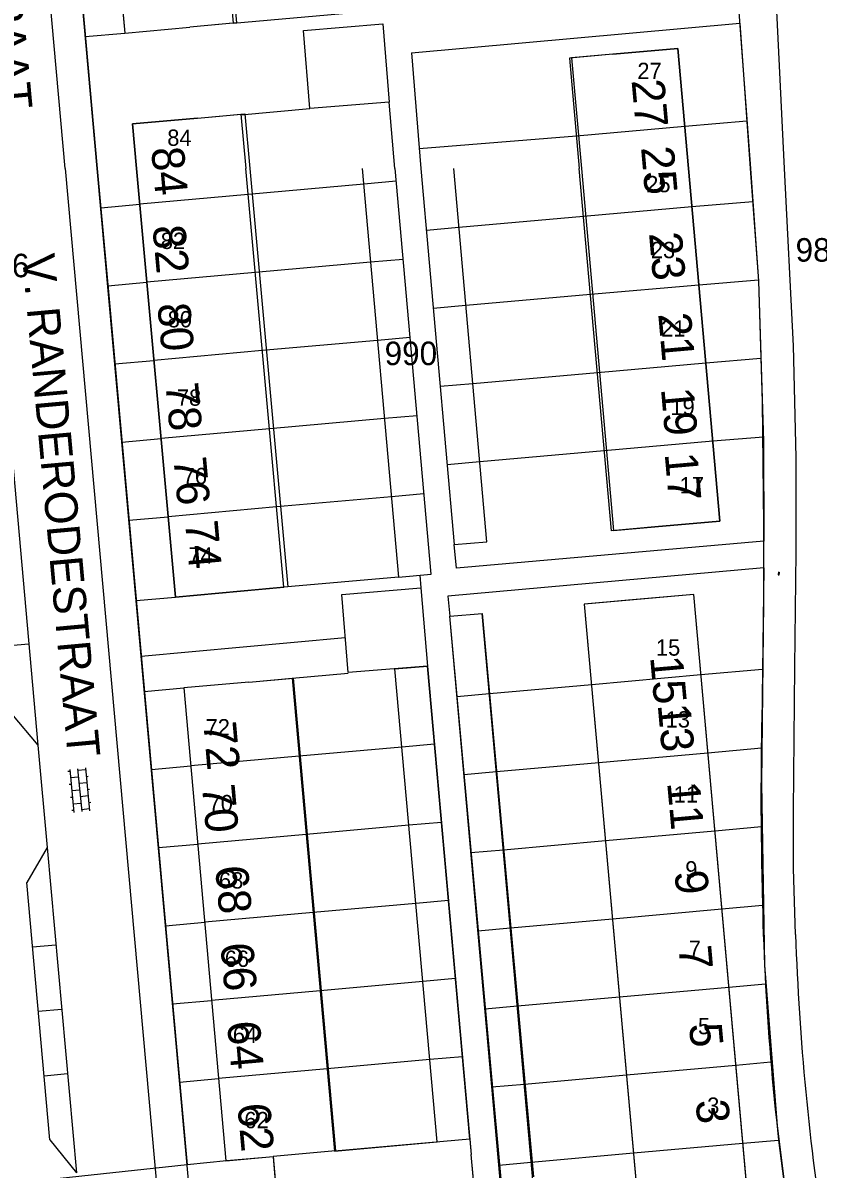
# Model space of a CAD drawing. Extents: x 148816 to 151297, y 399515 to 402500.
# Drawn here: x 150305.8 to 150366.6, y 401423.4 to 401511.1 of the extents above; entities that cross this region are included whole.
import ezdxf

# ---------------------------------------------------------------- set-up
doc = ezdxf.new("R2010")
doc.units = 0
for name, color, linetype in [('B01 Hoofdgebouw  [D] Norm', 7, 'Continuous'), ('B01 Hoofdgebouw  [T] Norm', 7, 'Continuous'), ('B01 hoofgebouw', 7, 'Continuous'), ('B02 Bijgebouw  [D] Norm', 7, 'Continuous'), ('B07 Tussenmuur  [D] Norm', 7, 'Continuous'), ('G01 perceelsgrens', 7, 'Continuous'), ('S02 Open verharding  Norm', 7, 'Continuous'), ('T04 Haag heg  [D] Gem', 7, 'Continuous'), ('V00 Kant verharding algemeen  [T] Norm', 7, 'Continuous'), ('V00 Kant verharding algemeen secundair  [D] Gem', 7, 'Continuous'), ('V00 Kant verharding algemeen secundair  [T] Norm', 7, 'Continuous'), ('Z01 perceelnummer', 7, 'Continuous'), ('Z02 huisnummer', 7, 'Continuous'), ('Z02 Huisnummer  [Tekst] Norm', 7, 'Continuous'), ('Z06 straatnaam', 7, 'Continuous')]:
    doc.layers.add(name, color=color, linetype=linetype)

msp = doc.modelspace()

# ---------------------------------------------------------------- linework, layer by layer
at = {"layer": 'B01 Hoofdgebouw  [D] Norm'}
for q in [(150329.647, 401424.809), (150340.11, 401424.56)]:
    msp.add_line((150340.005, 401425.733), q, dxfattribs=at)
for points in [[(150315.33, 401547.05), (150318.641, 401547.348), (150321.911, 401511.108), (150318.6, 401510.81)], [(150350.94, 401508.75), (150347.627, 401508.45), (150348.381, 401500)], [(150319.19, 401503.86), (150322.5, 401504.163), (150322.878, 401500)], [(150322.47, 401467.66), (150325.78, 401467.961), (150322.878, 401500)], [(150331.785, 401500), (150334.554, 401468.738), (150337.045, 401468.959), (150334.295, 401500)], [(150336.27, 401500), (150338.819, 401471.221), (150341.309, 401471.441), (150338.779, 401500)], [(150354.15, 401472.58), (150350.836, 401472.285), (150348.381, 401500)], [(150323.11, 401460.7), (150326.417, 401460.999), (150329.647, 401424.809)]]:
    msp.add_lwpolyline(points, dxfattribs=at)
at = {"layer": 'B01 Hoofdgebouw  [T] Norm'}
for p, q in [((150310.35, 401546.6), (150313.62, 401510.36)), ((150313.62, 401510.36), (150318.6, 401510.81)), ((150350.94, 401508.75), (150355.92, 401509.19)), ((150355.92, 401509.19), (150356.74, 401500)), ((150319.19, 401503.86), (150314.21, 401503.41)), ((150314.21, 401503.41), (150314.52, 401500)), ((150314.52, 401500), (150317.49, 401467.21)), ((150356.74, 401500), (150359.13, 401473.02)), ((150359.13, 401473.02), (150354.15, 401472.58)), ((150317.49, 401467.21), (150322.47, 401467.66)), ((150357.13, 401467.41), (150348.78, 401466.656)), ((150353.09, 401418.51), (150348.78, 401466.656)), ((150361.44, 401419.26), (150357.13, 401467.41)), ((150323.11, 401460.7), (150318.13, 401460.26)), ((150318.13, 401460.26), (150321.36, 401424.07)), ((150340.57, 401419.58), (150340.11, 401424.56)), ((150321.36, 401424.07), (150324.97, 401424.4)), ((150324.97, 401424.4), (150325.5, 401418.18))]:
    msp.add_line(p, q, dxfattribs=at)
at = {"layer": 'B01 hoofgebouw'}
for points in [[(150315.33, 401547.051), (150318.884, 401547.372), (150322.154, 401511.132), (150318.6, 401510.811)], [(150315.33, 401547.051), (150310.35, 401546.601), (150313.62, 401510.361), (150318.6, 401510.811)], [(150350.94, 401508.751), (150347.792, 401508.473), (150348.544, 401500)], [(150356.736, 401500), (150355.92, 401509.191), (150350.94, 401508.751)], [(150314.519, 401500), (150314.21, 401503.411), (150319.19, 401503.861)], [(150319.19, 401503.861), (150322.806, 401504.188), (150323.185, 401500)], [(150322.47, 401467.66), (150317.49, 401467.21), (150314.519, 401500)], [(150323.185, 401500), (150326.086, 401467.987), (150322.47, 401467.66)], [(150348.544, 401500), (150351.002, 401472.302), (150354.15, 401472.58)], [(150354.15, 401472.58), (150359.13, 401473.02), (150356.736, 401500)], [(150352.15, 401466.96), (150348.74, 401466.652), (150352.64, 401423.49)], [(150352.64, 401423.49), (150353.09, 401418.51), (150361.44, 401419.26), (150357.13, 401467.41), (150352.15, 401466.96)], [(150342.4, 401422.66), (150338.467, 401465.733), (150340.954, 401465.955), (150344.89, 401422.84)], [(150329.647, 401424.809), (150337.514, 401425.51), (150334.274, 401461.702), (150336.765, 401461.925), (150340.11, 401424.56)], [(150323.11, 401460.7), (150318.13, 401460.26), (150321.36, 401424.07), (150324.97, 401424.4), (150325.5, 401418.18), (150340.57, 401419.58), (150340.11, 401424.56)], [(150323.11, 401460.7), (150326.503, 401461), (150329.731, 401424.835), (150324.97, 401424.4)]]:
    msp.add_lwpolyline(points, dxfattribs=at)
at = {"layer": 'B02 Bijgebouw  [D] Norm'}
for p, q in [((150334.381, 401499.024), (150331.891, 401498.803)), ((150338.467, 401465.733), (150340.954, 401465.955)), ((150342.77, 401417.67), (150338.467, 401465.733)), ((150345.26, 401417.85), (150340.954, 401465.955)), ((150337.514, 401425.51), (150334.274, 401461.702)), ((150340.005, 401425.733), (150336.765, 401461.925)), ((150339.441, 401432.034), (150336.95, 401431.811))]:
    msp.add_line(p, q, dxfattribs=at)
for points in [[(150333.353, 401511.057), (150333.845, 401505.081), (150327.78, 401504.581), (150327.288, 401510.557)], [(150336.273, 401467.901), (150336.765, 401461.925), (150330.7, 401461.425), (150330.208, 401467.401)]]:
    msp.add_lwpolyline(points, close=True, dxfattribs=at)
at = {"layer": 'B07 Tussenmuur  [D] Norm'}
for p, q in [((150348.157, 401502.509), (150356.45, 401503.249)), ((150348.157, 401502.509), (150356.45, 401503.249)), ((150323.056, 401498.02), (150314.766, 401497.269)), ((150323.056, 401498.02), (150314.766, 401497.269)), ((150348.702, 401496.35), (150356.996, 401497.085)), ((150348.702, 401496.35), (150356.996, 401497.085)), ((150336.688, 401495.286), (150339.177, 401495.506)), ((150336.688, 401495.286), (150339.177, 401495.506)), ((150334.911, 401493.043), (150332.421, 401492.822)), ((150334.911, 401493.043), (150332.421, 401492.822)), ((150323.597, 401492.04), (150315.307, 401491.289)), ((150323.597, 401492.04), (150315.307, 401491.289)), ((150349.232, 401490.373), (150357.526, 401491.108)), ((150349.232, 401490.373), (150357.526, 401491.108)), ((150337.217, 401489.308), (150339.707, 401489.529)), ((150337.217, 401489.308), (150339.707, 401489.529)), ((150335.441, 401487.061), (150332.951, 401486.84)), ((150335.441, 401487.061), (150332.951, 401486.84)), ((150324.139, 401486.06), (150315.849, 401485.309)), ((150324.139, 401486.06), (150315.849, 401485.309)), ((150349.761, 401484.397), (150358.055, 401485.132)), ((150349.761, 401484.397), (150358.055, 401485.132)), ((150337.746, 401483.332), (150340.236, 401483.553)), ((150337.746, 401483.332), (150340.236, 401483.553)), ((150335.971, 401481.08), (150333.48, 401480.859)), ((150335.971, 401481.08), (150333.48, 401480.859)), ((150324.681, 401480.08), (150316.391, 401479.329)), ((150324.681, 401480.08), (150316.391, 401479.329)), ((150350.291, 401478.42), (150358.585, 401479.155)), ((150350.291, 401478.42), (150358.585, 401479.155)), ((150338.276, 401477.356), (150340.765, 401477.576)), ((150338.276, 401477.356), (150340.765, 401477.576)), ((150336.501, 401475.099), (150334.01, 401474.878)), ((150336.501, 401475.099), (150334.01, 401474.878)), ((150325.223, 401474.1), (150316.933, 401473.349)), ((150325.223, 401474.1), (150316.933, 401473.349)), ((150349.327, 401460.526), (150357.678, 401461.273)), ((150349.327, 401460.526), (150357.678, 401461.273)), ((150339.016, 401459.603), (150341.503, 401459.826)), ((150339.016, 401459.603), (150341.503, 401459.826)), ((150337.3, 401455.948), (150334.809, 401455.725)), ((150337.3, 401455.948), (150334.809, 401455.725)), ((150349.862, 401454.55), (150358.213, 401455.297)), ((150349.862, 401454.55), (150358.213, 401455.297)), ((150326.95, 401455.021), (150318.663, 401454.281)), ((150326.95, 401455.021), (150318.663, 401454.281)), ((150339.551, 401453.627), (150342.038, 401453.85)), ((150339.551, 401453.627), (150342.038, 401453.85)), ((150337.835, 401449.969), (150335.344, 401449.746)), ((150337.835, 401449.969), (150335.344, 401449.746)), ((150327.484, 401449.042), (150319.197, 401448.302)), ((150327.484, 401449.042), (150319.197, 401448.302)), ((150350.396, 401448.574), (150358.747, 401449.321)), ((150350.396, 401448.574), (150358.747, 401449.321)), ((150340.086, 401447.651), (150342.573, 401447.874)), ((150340.086, 401447.651), (150342.573, 401447.874)), ((150338.371, 401443.991), (150335.88, 401443.768)), ((150338.371, 401443.991), (150335.88, 401443.768)), ((150328.018, 401443.064), (150319.731, 401442.324)), ((150328.018, 401443.064), (150319.731, 401442.324)), ((150350.931, 401442.598), (150359.282, 401443.345)), ((150350.931, 401442.598), (150359.282, 401443.345)), ((150340.621, 401441.675), (150343.107, 401441.898)), ((150340.621, 401441.675), (150343.107, 401441.898)), ((150338.906, 401438.012), (150336.415, 401437.789)), ((150338.906, 401438.012), (150336.415, 401437.789)), ((150328.552, 401437.085), (150320.265, 401436.345)), ((150328.552, 401437.085), (150320.265, 401436.345)), ((150351.465, 401436.622), (150359.816, 401437.369)), ((150351.465, 401436.622), (150359.816, 401437.369)), ((150341.156, 401435.699), (150343.642, 401435.922)), ((150341.156, 401435.699), (150343.642, 401435.922)), ((150329.086, 401431.107), (150320.799, 401430.367)), ((150329.086, 401431.107), (150320.799, 401430.367)), ((150352, 401430.646), (150360.351, 401431.393)), ((150352, 401430.646), (150360.351, 401431.393)), ((150341.691, 401429.723), (150344.177, 401429.946)), ((150341.691, 401429.723), (150344.177, 401429.946)), ((150352.534, 401424.67), (150360.885, 401425.417)), ((150352.534, 401424.67), (150360.885, 401425.417)), ((150342.226, 401423.747), (150344.712, 401423.97)), ((150342.226, 401423.747), (150344.712, 401423.97))]:
    msp.add_line(p, q, dxfattribs=at)
at = {"layer": 'G01 perceelsgrens'}
for points in [[(150355.647, 401551.851), (150357.563, 401551.966), (150357.7, 401551.581), (150358.404, 401541.924), (150358.891, 401535.248), (150360.487, 401513.366), (150361.462, 401500)], [(150309.121, 401547.741), (150307.24, 401547.649), (150311.519, 401500)], [(150311.519, 401500), (150312.442, 401489.724), (150315.867, 401451.723), (150318.39, 401423.754)], [(150361.462, 401500), (150361.776, 401495.699), (150362.09, 401491.39), (150362.368, 401482.156), (150362.479, 401472.724), (150362.459, 401466.81), (150362.323, 401452.965), (150362.548, 401439.029), (150363.501, 401426.75), (150364.429, 401419.418)], [(150318.39, 401423.754), (150305.369, 401422.369)], [(150325.5, 401418.18), (150324.99, 401424.382), (150321.391, 401424.064), (150318.39, 401423.754)]]:
    msp.add_lwpolyline(points, dxfattribs=at)
at = {"layer": 'S02 Open verharding  Norm'}
for p, q in [((150363.593, 401468.964), (150363.578, 401468.965)), ((150363.609, 401469.128), (150363.586, 401468.899)), ((150363.602, 401469.063), (150363.587, 401469.065)), ((150363.588, 401468.914), (150363.648, 401468.908)), ((150363.657, 401469.008), (150363.597, 401469.014)), ((150363.607, 401469.113), (150363.667, 401469.107)), ((150363.668, 401469.122), (150363.646, 401468.893)), ((150363.667, 401468.957), (150363.652, 401468.958)), ((150363.677, 401469.056), (150363.662, 401469.058)), ((150309.426, 401453.863), (150309.277, 401453.849)), ((150309.411, 401454.013), (150309.737, 401450.729)), ((150310.072, 401453.425), (150309.475, 401453.366)), ((150310.008, 401454.072), (150310.334, 401450.788)), ((150310.62, 401453.982), (150310.023, 401453.923)), ((150310.605, 401454.131), (150310.931, 401450.847)), ((150310.669, 401453.484), (150310.819, 401453.499)), ((150309.525, 401452.868), (150309.375, 401452.854)), ((150310.719, 401452.987), (150310.122, 401452.928)), ((150309.623, 401451.873), (150309.474, 401451.858)), ((150310.171, 401452.43), (150309.574, 401452.371)), ((150310.817, 401451.992), (150310.22, 401451.932)), ((150310.768, 401452.489), (150310.917, 401452.504)), ((150309.722, 401450.878), (150309.573, 401450.863)), ((150309.673, 401451.376), (150310.27, 401451.435)), ((150310.916, 401450.997), (150310.319, 401450.937)), ((150310.867, 401451.494), (150311.016, 401451.509))]:
    msp.add_line(p, q, dxfattribs=at)
at = {"layer": 'T04 Haag heg  [D] Gem'}
for p, q in [((150310.602, 401510.088), (150313.62, 401510.36)), ((150322.506, 401504.102), (150327.78, 401504.581)), ((150356.45, 401503.249), (150361.195, 401503.64)), ((150336.145, 401501.519), (150348.157, 401502.509)), ((150331.891, 401498.803), (150323.056, 401498.02)), ((150311.78, 401497), (150314.766, 401497.269)), ((150356.996, 401497.085), (150361.645, 401497.468)), ((150339.177, 401495.506), (150348.702, 401496.35)), ((150332.421, 401492.822), (150323.597, 401492.04)), ((150312.319, 401491.02), (150315.307, 401491.289)), ((150357.526, 401491.108), (150362.087, 401491.484)), ((150339.707, 401489.529), (150349.232, 401490.373)), ((150332.951, 401486.84), (150324.139, 401486.06)), ((150312.857, 401485.04), (150315.849, 401485.309)), ((150358.055, 401485.132), (150362.268, 401485.479)), ((150340.236, 401483.553), (150349.761, 401484.397)), ((150333.48, 401480.859), (150324.681, 401480.08)), ((150313.396, 401479.059), (150316.391, 401479.329)), ((150358.585, 401479.155), (150362.459, 401479.474)), ((150340.765, 401477.576), (150350.291, 401478.42)), ((150334.01, 401474.878), (150325.223, 401474.1)), ((150313.935, 401473.079), (150316.933, 401473.349)), ((150334.554, 401468.738), (150325.78, 401467.961)), ((150314.486, 401466.939), (150317.49, 401467.21)), ((150314.87, 401462.696), (150330.48, 401464.102)), ((150326.417, 401460.999), (150330.704, 401461.383)), ((150357.678, 401461.273), (150362.393, 401461.695)), ((150341.503, 401459.826), (150349.327, 401460.526)), ((150315.114, 401459.988), (150318.13, 401460.26)), ((150334.809, 401455.725), (150326.95, 401455.021)), ((150358.213, 401455.297), (150362.321, 401455.665)), ((150342.038, 401453.85), (150349.862, 401454.55)), ((150315.654, 401454.009), (150318.663, 401454.281)), ((150335.344, 401449.746), (150327.484, 401449.042)), ((150358.747, 401449.321), (150362.304, 401449.64)), ((150316.194, 401448.031), (150319.197, 401448.302)), ((150342.573, 401447.874), (150350.396, 401448.574)), ((150335.88, 401443.768), (150328.018, 401443.064)), ((150359.282, 401443.345), (150362.391, 401443.623)), ((150316.734, 401442.053), (150319.731, 401442.324)), ((150343.107, 401441.898), (150350.931, 401442.598)), ((150336.415, 401437.789), (150328.552, 401437.085)), ((150359.816, 401437.369), (150362.618, 401437.62)), ((150317.274, 401436.075), (150320.265, 401436.345)), ((150343.642, 401435.922), (150351.465, 401436.622)), ((150336.95, 401431.811), (150329.086, 401431.107)), ((150360.351, 401431.393), (150363.029, 401431.633)), ((150344.177, 401429.946), (150352, 401430.646)), ((150317.814, 401430.097), (150320.799, 401430.367)), ((150360.885, 401425.417), (150363.624, 401425.662)), ((150344.712, 401423.97), (150352.534, 401424.67))]:
    msp.add_line(p, q, dxfattribs=at)
at = {"layer": 'V00 Kant verharding algemeen  [T] Norm'}
for p, q in [((150309.06, 401500), (150304.224, 401553.911)), ((150311.51, 401500), (150307.32, 401546.54)), ((150364.08, 401500), (150362.59, 401530.49)), ((150321.911, 401511.108), (150331.998, 401512.018)), ((150335.541, 401508.849), (150360.65, 401511.108)), ((150360.65, 401511.108), (150361.46, 401500)), ((150335.541, 401508.849), (150336.27, 401500)), ((150334.263, 401500), (150333.845, 401505.081)), ((150309.06, 401500), (150316.71, 401414.84)), ((150315.1, 401460.14), (150311.51, 401500)), ((150361.46, 401500), (150362.09, 401491.39)), ((150364.75, 401486.43), (150364.08, 401500)), ((150362.09, 401491.39), (150362.46, 401479.12)), ((150364.96, 401477.88), (150364.75, 401486.43)), ((150362.46, 401479.12), (150362.483, 401471.494)), ((150364.97, 401470.64), (150364.96, 401477.88)), ((150364.87, 401461.88), (150364.97, 401470.64)), ((150362.493, 401469.441), (150362.34, 401457.61)), ((150336.186, 401468.883), (150336.273, 401467.901)), ((150364.75, 401450.84), (150364.87, 401461.88)), ((150318.94, 401417.64), (150315.1, 401460.14)), ((150304.962, 401458.279), (150306.984, 401455.883)), ((150362.28, 401451.49), (150362.34, 401457.61)), ((150306.984, 401455.883), (150307.687, 401448.036)), ((150362.36, 401445.37), (150362.28, 401451.49)), ((150364.76, 401446.44), (150364.75, 401450.84)), ((150307.687, 401448.036), (150306.118, 401445.374)), ((150364.92, 401441.39), (150364.76, 401446.44)), ((150307.884, 401425.674), (150306.118, 401445.374)), ((150307.884, 401425.674), (150309.919, 401423.139))]:
    msp.add_line(p, q, dxfattribs=at)
for points in [[(150362.483, 401471.494), (150338.979, 401469.412), (150338.819, 401471.221)], [(150362.493, 401469.441), (150338.329, 401467.278), (150338.467, 401465.733)]]:
    msp.add_lwpolyline(points, dxfattribs=at)
for centre, radius, start, end in [((150556.887, 401447.954), 194.544, 180.76115, 188.2169), ((150557.931, 401447.818), 193.118, 181.90748, 189.07444)]:
    msp.add_arc(centre, radius, start, end, dxfattribs=at)
at = {"layer": 'V00 Kant verharding algemeen secundair  [D] Gem'}
for p, q in [((150304.496, 401463.474), (150306.289, 401463.634)), ((150306.56, 401440.444), (150308.353, 401440.605)), ((150307.002, 401435.514), (150308.795, 401435.674)), ((150307.444, 401430.583), (150309.237, 401430.744))]:
    msp.add_line(p, q, dxfattribs=at)
at = {"layer": 'V00 Kant verharding algemeen secundair  [T] Norm'}
for p, q in [((150303.754, 401491.926), (150306.984, 401455.883)), ((150307.687, 401448.036), (150309.919, 401423.139))]:
    msp.add_line(p, q, dxfattribs=at)

# ---------------------------------------------------------------- texts
at = {"layer": 'Z01 perceelnummer'}
for s, p in [('989', (150364.921, 401492.87)), ('576', (150302.304, 401491.676)), ('990', (150333.492, 401484.952))]:
    msp.add_text(s, height=1.8, dxfattribs=at).set_placement(p)
at = {"layer": 'Z02 huisnummer'}
for s, rotation, p in [('27', 275.10624, (150352.374, 401506.738)), ('84', 275.22036, (150315.633, 401501.556)), ('25', 275.04917, (150353.097, 401501.608)), ('82', 275.16331, (150315.737, 401495.577)), ('23', 275.04917, (150353.707, 401495.046)), ('80', 275.16331, (150316.112, 401489.62)), ('21', 275.04917, (150354.412, 401488.877)), ('78', 275.16331, (150316.728, 401483.525)), ('19', 275.04917, (150354.622, 401483.146)), ('17', 275.04917, (150354.908, 401478.169)), ('76', 275.16331, (150317.336, 401477.842)), ('74', 275.16331, (150318.222, 401472.976)), ('15', 275.10624, (150353.793, 401462.62)), ('13', 275.10624, (150354.373, 401458.967)), ('72', 275.10624, (150319.624, 401457.578)), ('70', 275.10624, (150319.517, 401452.787)), ('11', 275.10624, (150355.097, 401453.004)), ('68', 275.10624, (150320.531, 401446.572)), ('9', 275.10624, (150355.66, 401446.203)), ('66', 275.10624, (150320.93, 401440.665)), ('7', 275.10624, (150355.962, 401440.458)), ('64', 275.10624, (150321.438, 401434.68)), ('5', 275.10624, (150356.767, 401434.515)), ('62', 275.10624, (150322.23, 401428.387)), ('3', 275.10624, (150357.271, 401428.667))]:
    msp.add_text(s, height=2.5, rotation=rotation, dxfattribs=at).set_placement(p)
at = {"layer": 'Z02 Huisnummer  [Tekst] Norm'}
for s, p in [('27', (150352.82, 401506.84)), ('84', (150316.87, 401501.73)), ('25', (150353.497, 401498.179)), ('82', (150316.372, 401493.84)), ('23', (150353.85, 401493.137)), ('80', (150316.901, 401487.842)), ('21', (150354.645, 401487.138)), ('78', (150317.607, 401481.843)), ('19', (150355.35, 401481.14)), ('76', (150318.048, 401475.844)), ('17', (150356.056, 401475.141)), ('74', (150318.49, 401469.759)), ('15', (150354.24, 401462.72)), ('72', (150319.802, 401456.62)), ('13', (150354.985, 401457.224)), ('11', (150355.602, 401451.486)), ('70', (150320.03, 401450.815)), ('9', (150356.484, 401445.748)), ('68', (150320.824, 401444.903)), ('7', (150356.749, 401439.662)), ('66', (150321.265, 401438.905)), ('5', (150357.455, 401433.751)), ('64', (150321.883, 401433.08)), ('3', (150358.161, 401427.665)), ('62', (150322.765, 401426.56))]:
    msp.add_text(s, height=1.25, dxfattribs=at).set_placement(p)
at = {"layer": 'Z06 straatnaam'}
for rotation, p in [(275.27741, (150300.529, 401542.901)), (275.22036, (150305.752, 401493.353))]:
    msp.add_text('V. RANDERODESTRAAT', height=2.5, rotation=rotation, dxfattribs=at).set_placement(p)

doc.saveas('drawing.dxf')
